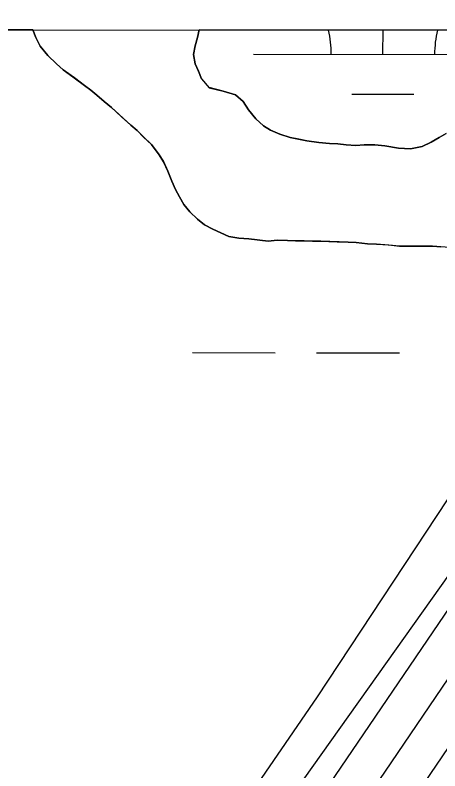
# Model space of a CAD drawing. Extents: x 3219052 to 3256913, y 800770 to 826146.
# Drawn here: x 3228101.2 to 3228265.5, y 824078 to 824370.1 of the extents above; entities that cross this region are included whole.
import ezdxf

# ---------------------------------------------------------------- set-up
doc = ezdxf.new("R2010")
doc.units = 0
for name, color, linetype in [('V-GRID-FRAM', 7, 'Continuous'), ('V-ROAD-CNTR', 7, 'Continuous'), ('V-SITE-VEGE', 7, 'Continuous'), ('V-TOPO-SHOR', 7, 'Continuous'), ('V-WETL-SWMP', 7, 'Continuous')]:
    doc.layers.add(name, color=color, linetype=linetype)

msp = doc.modelspace()

# ---------------------------------------------------------------- linework, layer by layer
at = {"layer": 'V-GRID-FRAM'}
msp.add_lwpolyline([(3223248.62, 824370.11), (3254658.46, 824333.57), (3254645.23, 806146.92), (3223219.52, 806183.49), (3223248.62, 824370.11)], dxfattribs=at)
at = {"layer": 'V-ROAD-CNTR'}
for points in [[(3227673.15, 823290.12), (3227742.37, 823410.02), (3227952.26, 823699.8), (3228200.52, 824039.93), (3228329.63, 824229.96), (3228426.17, 824347.92), (3228437.77, 824366.72)], [(3227680.39, 823272.53), (3227680.06, 823272.08), (3227754.97, 823401.85), (3227964.39, 823690.98), (3228212.79, 824031.29), (3228341.66, 824220.98), (3228438.41, 824339.2), (3228455.38, 824366.7)], [(3227700.58, 823276.24), (3227761.2, 823376.65), (3227770.96, 823393.57), (3227976.53, 823682.16), (3228225.05, 824022.66), (3228353.69, 824212), (3228450.65, 824330.47), (3228473, 824366.68)]]:
    msp.add_lwpolyline(points, dxfattribs=at)
at = {"layer": 'V-SITE-VEGE'}
for p, q in [((3228108.05, 824364.46), (3225158.69, 824367.89)), ((3228109.17, 824361.48), (3228108.05, 824364.46)), ((3228172.31, 824364.39), (3228171.69, 824361.43)), ((3228502.08, 824364), (3228172.31, 824364.39)), ((3228110.9, 824358.17), (3228109.17, 824361.48)), ((3228171.69, 824361.43), (3228170.77, 824358.24)), ((3228113.83, 824354.46), (3228110.9, 824358.17)), ((3228170.77, 824358.24), (3228170.11, 824354.92)), ((3228117.17, 824351.29), (3228113.83, 824354.46)), ((3228170.11, 824354.92), (3228170.79, 824351.34)), ((3228119.83, 824348.91), (3228117.17, 824351.29)), ((3228170.79, 824351.34), (3228173.33, 824345.51)), ((3228128.08, 824342.96), (3228119.83, 824348.91)), ((3228173.33, 824345.51), (3228176.26, 824342.07)), ((3228130.48, 824341.12), (3228128.08, 824342.96)), ((3228176.26, 824342.07), (3228181.71, 824340.76)), ((3228132.74, 824339.13), (3228130.48, 824341.12)), ((3228135.67, 824336.75), (3228132.74, 824339.13)), ((3228181.71, 824340.76), (3228186.36, 824339.32)), ((3228186.36, 824339.32), (3228189.43, 824336.67)), ((3228138.46, 824334.37), (3228135.67, 824336.75)), ((3228189.43, 824336.67), (3228191.43, 824333.49)), ((3228145.92, 824327.63), (3228138.46, 824334.37)), ((3228191.43, 824333.49), (3228194.23, 824330.05)), ((3228148.45, 824325.51), (3228145.92, 824327.63)), ((3228194.23, 824330.05), (3228197.29, 824327.28)), ((3228150.84, 824323), (3228148.45, 824325.51)), ((3228197.29, 824327.28), (3228199.95, 824325.69)), ((3228199.95, 824325.69), (3228203.54, 824324.11)), ((3228153.91, 824320.09), (3228150.84, 824323)), ((3228203.54, 824324.11), (3228207.52, 824322.8)), ((3228207.52, 824322.8), (3228214.03, 824321.49)), ((3228262.09, 824320.99), (3228265.13, 824322.86)), ((3228265.13, 824322.86), (3228267.91, 824324.33)), ((3228156.84, 824316.12), (3228153.91, 824320.09)), ((3228214.03, 824321.49), (3228218.68, 824320.84)), ((3228218.68, 824320.84), (3228222.8, 824320.46)), ((3228222.8, 824320.46), (3228225.98, 824320.34)), ((3228225.98, 824320.34), (3228229.17, 824319.95)), ((3228229.17, 824319.95), (3228232.89, 824319.7)), ((3228232.89, 824319.7), (3228236.21, 824319.97)), ((3228236.21, 824319.97), (3228240.32, 824319.99)), ((3228240.32, 824319.99), (3228244.17, 824319.6)), ((3228244.17, 824319.6), (3228249.48, 824318.69)), ((3228249.48, 824318.69), (3228254.13, 824318.45)), ((3228254.13, 824318.45), (3228258.64, 824319.39)), ((3228258.64, 824319.39), (3228262.09, 824320.99)), ((3228158.58, 824313.47), (3228156.84, 824316.12)), ((3228160.31, 824309.76), (3228158.58, 824313.47)), ((3228161.79, 824305.92), (3228160.31, 824309.76)), ((3228163.26, 824302.73), (3228161.79, 824305.92)), ((3228164.73, 824299.82), (3228163.26, 824302.73)), ((3228166.46, 824296.91), (3228164.73, 824299.82)), ((3228168.73, 824294.12), (3228166.46, 824296.91)), ((3228171.66, 824291.21), (3228168.73, 824294.12)), ((3228174.46, 824289.1), (3228171.66, 824291.21)), ((3228177.65, 824287.39), (3228174.46, 824289.1)), ((3228183.89, 824284.49), (3228177.65, 824287.39)), ((3228187.75, 824283.84), (3228183.89, 824284.49)), ((3228191.6, 824283.59), (3228187.75, 824283.84)), ((3228199.03, 824282.68), (3228191.6, 824283.59)), ((3228202.48, 824283.09), (3228199.03, 824282.68)), ((3228209.65, 824282.85), (3228202.48, 824283.09)), ((3228219.48, 824282.75), (3228209.65, 824282.85)), ((3228229.96, 824282.39), (3228219.48, 824282.75)), ((3228233.02, 824282.27), (3228229.96, 824282.39)), ((3228237.4, 824281.75), (3228233.02, 824282.27)), ((3228240.98, 824281.63), (3228237.4, 824281.75)), ((3228249.88, 824280.86), (3228240.98, 824281.63)), ((3228254.26, 824280.75), (3228249.88, 824280.86)), ((3228262.62, 824280.78), (3228254.26, 824280.75)), ((3228274.84, 824279.89), (3228262.62, 824280.78))]:
    msp.add_line(p, q, dxfattribs=at)
at = {"layer": 'V-TOPO-SHOR'}
for points in [[(3228404.66, 824364.12), (3228401.1, 824358.86), (3228358.09, 824303.37), (3228318.82, 824259.23), (3228218.01, 824106.59), (3228110.25, 823949.55), (3228102.73, 823937.38), (3228101.55, 823931.6), (3228101.96, 823929.21), (3228103.95, 823928.82), (3228110.31, 823930.63), (3228276.54, 824164.33), (3228364.9, 824289.26), (3228418.75, 824364.1)], [(3228108.07, 824364.46), (3228108.09, 824364.4), (3228109.17, 824361.48), (3228110.9, 824358.17), (3228113.83, 824354.46), (3228117.17, 824351.29), (3228119.83, 824348.91), (3228124.08, 824345.87), (3228128.08, 824342.96), (3228130.48, 824341.12), (3228132.74, 824339.13), (3228135.67, 824336.75), (3228138.46, 824334.37), (3228142.32, 824330.8), (3228145.92, 824327.63), (3228148.45, 824325.51), (3228150.84, 824323), (3228153.91, 824320.09), (3228156.84, 824316.12), (3228158.58, 824313.47), (3228160.31, 824309.76), (3228161.79, 824305.92), (3228163.26, 824302.73), (3228164.73, 824299.82), (3228166.46, 824296.91), (3228168.73, 824294.12), (3228171.66, 824291.21), (3228174.46, 824289.1), (3228177.65, 824287.39), (3228180.7, 824285.94), (3228183.9, 824284.49), (3228187.75, 824283.84), (3228191.6, 824283.59), (3228195.85, 824283.07), (3228199.03, 824282.68), (3228202.48, 824283.09), (3228206.47, 824282.97), (3228209.65, 824282.85), (3228212.97, 824282.86), (3228216.16, 824282.74), (3228219.48, 824282.75), (3228222.53, 824282.63), (3228225.71, 824282.51), (3228229.96, 824282.39), (3228233.02, 824282.27), (3228237.4, 824281.75), (3228240.98, 824281.63), (3228245.76, 824281.25)], [(3228267.91, 824324.33), (3228265.13, 824322.86), (3228262.09, 824320.99), (3228258.64, 824319.39), (3228254.13, 824318.45), (3228249.48, 824318.69), (3228244.17, 824319.6), (3228240.32, 824319.99), (3228236.21, 824319.97), (3228232.89, 824319.7), (3228229.17, 824319.95), (3228225.98, 824320.34), (3228222.8, 824320.46), (3228218.68, 824320.84), (3228214.03, 824321.49), (3228210.85, 824322.15), (3228207.52, 824322.8), (3228203.54, 824324.11), (3228199.95, 824325.69), (3228197.29, 824327.28), (3228194.23, 824330.05), (3228191.43, 824333.49), (3228189.43, 824336.67), (3228186.36, 824339.32), (3228181.71, 824340.76), (3228176.26, 824342.07), (3228173.33, 824345.51), (3228172.13, 824348.43), (3228170.79, 824351.34), (3228170.11, 824354.92), (3228170.77, 824358.24), (3228171.69, 824361.43), (3228172.31, 824364.39)], [(3228245.76, 824281.25), (3228249.88, 824280.86), (3228254.26, 824280.75), (3228257.45, 824280.76), (3228262.62, 824280.78), (3228265.81, 824280.52)]]:
    msp.add_lwpolyline(points, dxfattribs=at)
at = {"layer": 'V-WETL-SWMP'}
for p, q in [((3228108.07, 824364.46), (3225158.69, 824367.89)), ((3228108.09, 824364.39), (3228108.07, 824364.46)), ((3228109.17, 824361.48), (3228108.09, 824364.39)), ((3228172.31, 824364.39), (3228171.68, 824361.43)), ((3228502.11, 824364), (3228172.31, 824364.39)), ((3228243.44, 824354.96), (3228243.46, 824364.3)), ((3228110.9, 824358.17), (3228109.17, 824361.48)), ((3228171.68, 824361.43), (3228170.77, 824358.24)), ((3228113.84, 824354.46), (3228110.9, 824358.17)), ((3228170.77, 824358.24), (3228170.11, 824354.92)), ((3228117.16, 824351.28), (3228113.84, 824354.46)), ((3228170.11, 824354.92), (3228170.79, 824351.34)), ((3228193.44, 824355.07), (3228293.44, 824354.86)), ((3228119.83, 824348.9), (3228117.16, 824351.28)), ((3228170.79, 824351.34), (3228172.13, 824348.42)), ((3228124.09, 824345.87), (3228119.83, 824348.9)), ((3228172.13, 824348.42), (3228173.33, 824345.5)), ((3228128.08, 824342.96), (3228124.09, 824345.87)), ((3228173.33, 824345.5), (3228176.26, 824342.06)), ((3228130.47, 824341.11), (3228128.08, 824342.96)), ((3228176.26, 824342.06), (3228181.71, 824340.75)), ((3228132.74, 824339.13), (3228130.47, 824341.11)), ((3228135.66, 824336.75), (3228132.74, 824339.13)), ((3228181.71, 824340.75), (3228186.36, 824339.31)), ((3228186.36, 824339.31), (3228189.42, 824336.67)), ((3228231.41, 824339.56), (3228255.41, 824339.51)), ((3228138.46, 824334.37), (3228135.66, 824336.75)), ((3228189.42, 824336.67), (3228191.43, 824333.49)), ((3228142.32, 824330.8), (3228138.46, 824334.37)), ((3228191.43, 824333.49), (3228194.23, 824330.05)), ((3228145.92, 824327.62), (3228142.32, 824330.8)), ((3228148.45, 824325.51), (3228145.92, 824327.62)), ((3228194.23, 824330.05), (3228197.29, 824327.27)), ((3228150.84, 824322.99), (3228148.45, 824325.51)), ((3228197.29, 824327.27), (3228199.95, 824325.68)), ((3228199.95, 824325.68), (3228203.54, 824324.1)), ((3228153.91, 824320.08), (3228150.84, 824322.99)), ((3228203.54, 824324.1), (3228207.52, 824322.79)), ((3228207.52, 824322.79), (3228210.84, 824322.14)), ((3228210.84, 824322.14), (3228214.03, 824321.49)), ((3228262.09, 824320.99), (3228265.13, 824322.86)), ((3228265.13, 824322.86), (3228267.91, 824324.33)), ((3228156.84, 824316.11), (3228153.91, 824320.08)), ((3228214.03, 824321.49), (3228218.68, 824320.84)), ((3228218.68, 824320.84), (3228222.8, 824320.45)), ((3228222.8, 824320.45), (3228225.98, 824320.33)), ((3228225.98, 824320.33), (3228229.17, 824319.94)), ((3228229.17, 824319.94), (3228232.89, 824319.69)), ((3228232.89, 824319.69), (3228236.21, 824319.97)), ((3228236.21, 824319.97), (3228240.32, 824319.98)), ((3228240.32, 824319.98), (3228244.17, 824319.6)), ((3228244.17, 824319.6), (3228249.48, 824318.69)), ((3228249.48, 824318.69), (3228254.13, 824318.44)), ((3228254.13, 824318.44), (3228258.64, 824319.38)), ((3228258.64, 824319.38), (3228262.09, 824320.99)), ((3228158.58, 824313.46), (3228156.84, 824316.11)), ((3228160.31, 824309.75), (3228158.58, 824313.46)), ((3228161.79, 824305.91), (3228160.31, 824309.75)), ((3228163.26, 824302.73), (3228161.79, 824305.91)), ((3228164.73, 824299.81), (3228163.26, 824302.73)), ((3228166.46, 824296.9), (3228164.73, 824299.81)), ((3228168.73, 824294.12), (3228166.46, 824296.9)), ((3228171.66, 824291.21), (3228168.73, 824294.12)), ((3228174.46, 824289.1), (3228171.66, 824291.21)), ((3228177.65, 824287.38), (3228174.46, 824289.1)), ((3228180.7, 824285.93), (3228177.65, 824287.38)), ((3228183.9, 824284.48), (3228180.7, 824285.93)), ((3228187.75, 824283.83), (3228183.9, 824284.48)), ((3228191.6, 824283.58), (3228187.75, 824283.83)), ((3228199.03, 824282.68), (3228191.6, 824283.58)), ((3228202.48, 824283.09), (3228199.03, 824282.68)), ((3228206.47, 824282.97), (3228202.48, 824283.09)), ((3228209.65, 824282.84), (3228206.47, 824282.97)), ((3228212.97, 824282.86), (3228209.65, 824282.84)), ((3228216.16, 824282.73), (3228212.97, 824282.86)), ((3228219.48, 824282.75), (3228216.16, 824282.73)), ((3228222.53, 824282.62), (3228219.48, 824282.75)), ((3228225.71, 824282.5), (3228222.53, 824282.62)), ((3228229.96, 824282.38), (3228225.71, 824282.5)), ((3228233.02, 824282.26), (3228229.96, 824282.38)), ((3228237.4, 824281.75), (3228233.02, 824282.26)), ((3228240.98, 824281.62), (3228237.4, 824281.75)), ((3228245.76, 824281.24), (3228240.98, 824281.62)), ((3228249.88, 824280.86), (3228245.76, 824281.24)), ((3228254.26, 824280.74), (3228249.88, 824280.86)), ((3228262.62, 824280.77), (3228254.26, 824280.74)), ((3228265.81, 824280.52), (3228262.62, 824280.77)), ((3228169.79, 824239.69), (3228201.79, 824239.62)), ((3228217.79, 824239.59), (3228249.79, 824239.52))]:
    msp.add_line(p, q, dxfattribs=at)
for centre, start, end in [((3228188.2, 824355.56), 359.1081, 14.4118), ((3228298.68, 824355.32), 165.2819, 180.6517)]:
    msp.add_arc(centre, 35.25, start, end, dxfattribs=at)

doc.saveas('drawing.dxf')
